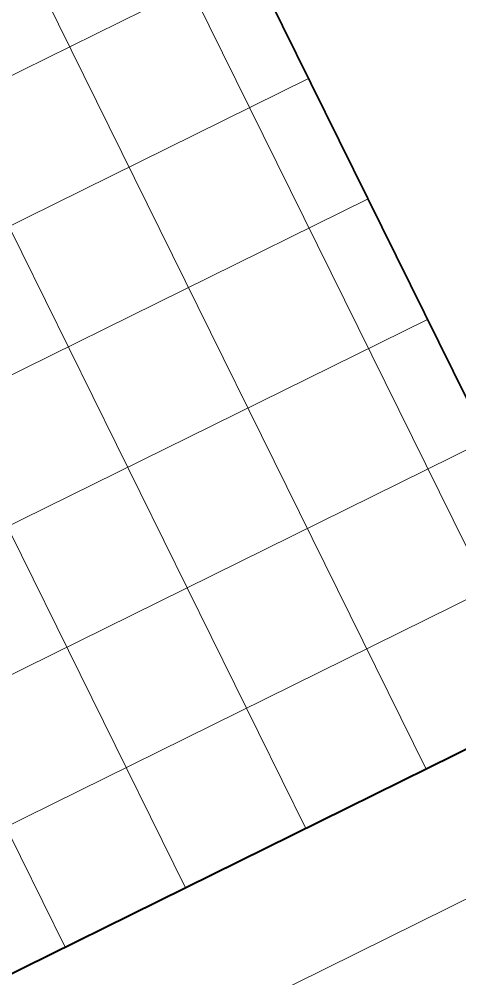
# Model space of a CAD drawing. Extents: x 2356606 to 2371222, y 6973096 to 6982644.
# Drawn here: x 2369849 to 2370177, y 6978951 to 6979666 of the extents above; entities that cross this region are included whole.
import ezdxf

# ---------------------------------------------------------------- set-up
doc = ezdxf.new("R2010")
doc.units = 0
doc.header["$LTSCALE"] = 2
doc.layers.add('62', color=7, linetype='Continuous', lineweight=13)
doc.layers.add('63', color=7, linetype='Continuous', lineweight=13)

msp = doc.modelspace()

# ---------------------------------------------------------------- linework, layer by layer
at = {"layer": '62'}
for p, q in [((2369622.333, 6980406.659), (2370241.954, 6979151.173)), ((2369532.655, 6980362.4), (2370152.278, 6979106.916)), ((2369442.977, 6980318.141), (2370062.6, 6979062.657)), ((2369353.3, 6980273.883), (2369972.923, 6979018.398)), ((2369263.621, 6980229.623), (2369883.245, 6978974.139)), ((2370020.354, 6979710.931), (2358563.088, 6974056.389)), ((2370064.612, 6979621.253), (2358607.346, 6973966.712)), ((2370108.871, 6979531.576), (2358651.605, 6973877.034)), ((2370153.13, 6979441.898), (2358695.864, 6973787.357)), ((2371003.634, 6979415.568), (2358199.427, 6973096.266)), ((2370197.388, 6979352.221), (2358740.123, 6973697.678)), ((2370241.647, 6979262.543), (2358784.382, 6973608.002))]:
    msp.add_line(p, q, dxfattribs=at)
at = {"layer": '62', "lineweight": 35}
msp.add_line((2370021.757, 6979708.087), (2370285.907, 6979172.864), dxfattribs=at)
at = {"layer": '62', "lineweight": 40}
msp.add_line((2370869.698, 6979460.986), (2358244.847, 6973230.201), dxfattribs=at)
at = {"layer": '63'}
for p, q in [((2369622.333, 6980406.659), (2370241.954, 6979151.173)), ((2369532.655, 6980362.4), (2370152.278, 6979106.916)), ((2369442.977, 6980318.141), (2370062.6, 6979062.657)), ((2369353.3, 6980273.883), (2369972.923, 6979018.398)), ((2369263.621, 6980229.623), (2369883.245, 6978974.139)), ((2370020.354, 6979710.931), (2358563.088, 6974056.389)), ((2370064.612, 6979621.253), (2358607.346, 6973966.712)), ((2370108.871, 6979531.576), (2358651.605, 6973877.034)), ((2370153.13, 6979441.898), (2358695.864, 6973787.357)), ((2371003.634, 6979415.568), (2358199.427, 6973096.266)), ((2370197.388, 6979352.221), (2358740.123, 6973697.678)), ((2370241.647, 6979262.543), (2358784.382, 6973608.002))]:
    msp.add_line(p, q, dxfattribs=at)
at = {"layer": '63', "lineweight": 35}
msp.add_line((2370021.757, 6979708.087), (2370285.907, 6979172.864), dxfattribs=at)
at = {"layer": '63', "lineweight": 40}
msp.add_line((2370869.698, 6979460.986), (2358244.847, 6973230.201), dxfattribs=at)

doc.saveas('drawing.dxf')
